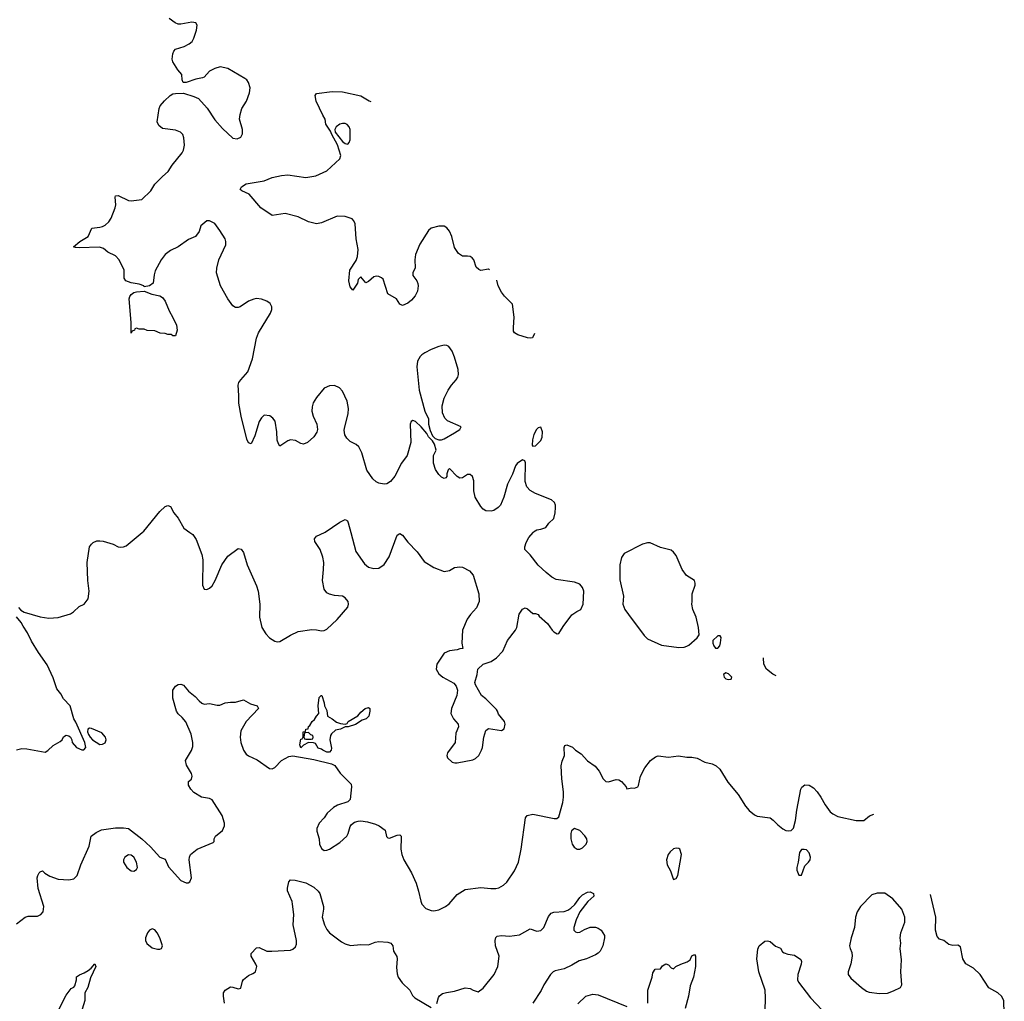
# Model space of a CAD drawing. Header units: inches. Extents: x 2001573 to 2220545, y 644482 to 846830.
# Tile 736 of 755: x 2171774 to 2179326, y 796404 to 803932. Entities that reach past the tile are written whole.
import ezdxf

# ---------------------------------------------------------------- set-up
doc = ezdxf.new("R2010")
doc.units = ezdxf.units.IN
doc.header["$MEASUREMENT"] = 0
doc.layers.add('C1779', color=7, linetype='Continuous')
doc.layers.add('C1870', color=7, linetype='Continuous')

msp = doc.modelspace()

# ---------------------------------------------------------------- linework, layer by layer
at = {"layer": 'C1779', "color": 5}
for points, elevation in [([(2171764.2, 799424.2), (2171783.8, 799403.8), (2171808.3, 799388.3), (2171930, 799352.2), (2171997.2, 799342.8), (2172070, 799346.4), (2172163.8, 799376.2), (2172188.2, 799391.8), (2172230, 799430.6), (2172270, 799450.8), (2172299.3, 799490), (2172307.3, 799550), (2172295.6, 799630), (2172292, 799768), (2172309.2, 799890), (2172324, 799910), (2172338, 799922), (2172365.3, 799934.7), (2172390, 799936.4), (2172413.5, 799933.5), (2172490, 799910.4), (2172530, 799890.5), (2172550, 799885.5), (2172570, 799888), (2172590, 799898), (2172714.8, 800000)], 380), ([(2173079, 800000), (2173102.8, 799982.8), (2173126.6, 799946.6), (2173170.5, 799830), (2173179.1, 799790), (2173175.3, 799595.3), (2173190, 799564.7), (2173210, 799561), (2173230, 799571.3), (2173250, 799591.3), (2173273.2, 799630), (2173325.2, 799750), (2173370, 799818.8), (2173450, 799877.3), (2173472.3, 799872.3), (2173490, 799844.7), (2173519.1, 799750), (2173590.4, 799590.4), (2173602, 799550), (2173615.5, 799450), (2173613.4, 799350), (2173630.7, 799270), (2173661.1, 799221.1), (2173690, 799190.8), (2173730, 799166), (2173750, 799161), (2173770, 799164), (2173850, 799212.4), (2173910, 799239.3), (2174015.9, 799255.9), (2174050, 799254), (2174090, 799244.9), (2174110, 799247.7), (2174130, 799259.1), (2174210, 799333), (2174290, 799426), (2174296.2, 799450), (2174293.6, 799470), (2174270, 799498.4), (2174250, 799511.5), (2174190, 799517), (2174150, 799526), (2174130, 799536), (2174110, 799564), (2174097.4, 799630), (2174105.6, 799714.4), (2174105.7, 799770), (2174100.4, 799810), (2174079.7, 799870), (2174038.4, 799930), (2174035.1, 799950), (2174050, 799970.6), (2174111.5, 800000)], 380), ([(2174313.6, 800000), (2174352.3, 799852.3), (2174418.8, 799758.8), (2174450, 799734), (2174490, 799722), (2174530, 799724.9), (2174570, 799754.8), (2174607.7, 799812.3), (2174670, 799978), (2174690, 799991), (2174710, 799978.8), (2174750, 799926), (2174822, 799850), (2174877.6, 799777.6), (2174950, 799730.8), (2175030, 799700.7), (2175070, 799708.2), (2175110, 799730.4), (2175150, 799736.4), (2175170, 799734), (2175224.2, 799704.2), (2175251.5, 799671.5), (2175296.4, 799530), (2175298.4, 799470), (2175279, 799421), (2175231, 799370), (2175205.2, 799334.8), (2175170.8, 799250), (2175164.7, 799150), (2175172, 799110), (2175150, 799108), (2175130, 799099), (2175070, 799092.3), (2175030, 799073.2), (2174973, 798990), (2174968, 798950), (2174990, 798914.8), (2175018.8, 798890), (2175104.5, 798844.5), (2175121.4, 798821.4), (2175131, 798790), (2175127.3, 798750), (2175086, 798650), (2175081, 798610), (2175101, 798570), (2175136, 798530), (2175141, 798510), (2175118.4, 798461.6), (2175113, 798390), (2175054.8, 798310), (2175050.8, 798290), (2175056, 798270), (2175090, 798239.1), (2175112.3, 798232.3), (2175130, 798232.2), (2175250, 798255.8), (2175270, 798264.9), (2175296.2, 798290), (2175317, 798330), (2175323.7, 798350), (2175333.2, 798430), (2175350, 798482), (2175370, 798496), (2175470, 798482), (2175490, 798494), (2175497.2, 798530), (2175493.2, 798550), (2175446.3, 798606.3), (2175439, 798630), (2175430, 798642), (2175350, 798724), (2175315.3, 798750), (2175269, 798830), (2175264, 798850), (2175284, 798910), (2175289.1, 798950.9), (2175329.2, 798990.8), (2175390, 799010.8), (2175430, 799039.1), (2175479.5, 799090), (2175516, 799170), (2175578, 799250), (2175586, 799270), (2175606.3, 799373.7), (2175630, 799411.3), (2175650, 799421), (2175670, 799414.8), (2175710, 799378), (2175730, 799378), (2175750, 799371), (2175758.5, 799358.5), (2175822.5, 799302.5), (2175857, 799250), (2175870, 799237), (2175896.6, 799223.4), (2175910, 799224.9), (2175941.6, 799278.4), (2176010, 799366.8), (2176046.3, 799393.7), (2176078, 799410), (2176095.3, 799450), (2176102, 799550), (2176090, 799578), (2176070, 799602), (2176030, 799619.3), (2175890, 799639.3), (2175856.6, 799656.6), (2175811.7, 799691.7), (2175749.6, 799749.7), (2175690, 799829.2), (2175649, 799870), (2175649, 799890), (2175658.6, 799921.4), (2175680.2, 799959.8), (2175712, 800000)], 380), ([(2171750, 798332.4), (2171790, 798341.6), (2171830, 798340.5), (2171970, 798316), (2171990, 798326.8), (2172030, 798364.9), (2172084.1, 798395.9), (2172099, 798410), (2172110, 798431.3), (2172130, 798446), (2172150, 798441), (2172164.7, 798430), (2172174.8, 798410), (2172176, 798390), (2172210.8, 798350), (2172250, 798333), (2172266.6, 798333.4), (2172280.7, 798350), (2172272.8, 798390), (2172205.8, 798545.8), (2172189.5, 798570), (2172161.2, 798670), (2172110, 798724), (2172090, 798762), (2172060.1, 798800.1), (2172030, 798884), (2171985.4, 798985.4), (2171918.2, 799078.2), (2171865.3, 799165.3), (2171834.7, 799230), (2171800.4, 799280.4), (2171785.7, 799310), (2171750, 799351.6)], 380), ([(2177577, 798900.5), (2177550, 798911.6), (2177502.2, 798950), (2177481.3, 798990), (2177479.3, 799038.9)], 360), ([(2171750, 796998.8), (2171815.3, 797050), (2171838, 797058), (2171910, 797057.3), (2171937.2, 797070), (2171954, 797090), (2171958.4, 797130), (2171916.2, 797270), (2171909.5, 797350.5), (2171913.2, 797370), (2171924, 797390), (2171930, 797398), (2171950, 797404.7), (2171967.7, 797387.7), (2172004.7, 797364.7), (2172070, 797340.7), (2172150, 797336.3), (2172190, 797342.8), (2172215.1, 797370), (2172243.7, 797450), (2172307.2, 797592.8), (2172323.5, 797670), (2172360.9, 797699.1), (2172401.3, 797718.7), (2172510, 797735.5), (2172570, 797735.6), (2172610, 797728.5), (2172710.2, 797650.2), (2172776.4, 797590), (2172850, 797510.7), (2172890, 797494), (2172916.7, 797436.7), (2173010, 797331.8), (2173050, 797312.4), (2173067, 797313), (2173079.1, 797320.9), (2173092.3, 797350), (2173074.5, 797490), (2173076, 797510), (2173085.2, 797530), (2173135.3, 797570), (2173257.6, 797622.4), (2173265.2, 797630), (2173265.2, 797650), (2173275.1, 797670), (2173330, 797713.4), (2173344.7, 797750), (2173346, 797770), (2173328.3, 797828.3), (2173250, 797948.7), (2173230, 797959), (2173169, 797970), (2173110, 798005.1), (2173087.3, 798030), (2173070, 798062), (2173069.6, 798090.4), (2173092.5, 798107.5), (2173098, 798130), (2173091.4, 798150), (2173054.1, 798214.1), (2173047.2, 798250), (2173092, 798328), (2173101.4, 798358.6), (2173102.8, 798390), (2173090, 798453.2), (2173048.5, 798548.5), (2173021.4, 798581.5), (2172988.6, 798608.5), (2172976.2, 798630), (2172949.5, 798730), (2172949.6, 798790), (2172970, 798821.3), (2172990, 798834), (2173010, 798835.5), (2173030, 798828.7), (2173070, 798781.3), (2173120.7, 798740.7), (2173150, 798707.7), (2173170, 798690.6), (2173190, 798683.8), (2173230, 798687.7), (2173290, 798675.5), (2173310, 798675.5), (2173350, 798692.4), (2173390, 798698), (2173430, 798697.3), (2173490, 798717.3), (2173544.1, 798684.1), (2173596, 798670), (2173606.8, 798650), (2173510.5, 798550), (2173470, 798479), (2173464.4, 798430), (2173470.3, 798390), (2173490.3, 798330), (2173510, 798300.4), (2173530, 798285.7), (2173595.9, 798255.9), (2173690, 798190.6), (2173710, 798187.7), (2173730, 798197.3), (2173781.2, 798250), (2173839.5, 798280.5), (2173870, 798286.9), (2174030, 798258), (2174165.5, 798225.5), (2174192.1, 798212.1), (2174232.6, 798152.6), (2174315.3, 798070), (2174318, 798050), (2174308, 797952), (2174290, 797932.7), (2174210.5, 797909.5), (2174181, 797890), (2174132.8, 797847.2), (2174110.5, 797810), (2174070, 797769.2), (2174052.7, 797730), (2174053, 797710), (2174070.5, 797650), (2174073.4, 797610), (2174090, 797574.8), (2174110, 797560.5), (2174130, 797562.4), (2174150, 797570.4), (2174230, 797620.9), (2174283.5, 797670), (2174294.5, 797690), (2174310, 797744.9), (2174319.6, 797760.4), (2174341.3, 797778.7), (2174370, 797786.7), (2174390, 797788.5), (2174440.7, 797780.7), (2174503.4, 797763.4), (2174530.4, 797750.4), (2174576.4, 797716.4), (2174587.3, 797667.3), (2174596.9, 797656.9), (2174610, 797654.8), (2174670, 797679.1), (2174690, 797681), (2174698.8, 797670), (2174699.9, 797659.9), (2174697, 797570), (2174704.9, 797530), (2174721.3, 797490), (2174778.7, 797390), (2174814, 797310), (2174833.4, 797250), (2174850, 797171.3), (2174859.3, 797150), (2174890, 797116.3), (2174930, 797100.5), (2174950, 797098), (2174990, 797105.5), (2175041.2, 797130), (2175067.7, 797152.3), (2175130, 797222), (2175190, 797260.5), (2175310, 797277.1), (2175388.5, 797268.5), (2175426, 797270), (2175450, 797275.5), (2175484.9, 797295.1), (2175510, 797317.3), (2175570, 797404), (2175598.7, 797470), (2175619.7, 797570), (2175652.7, 797810), (2175665.2, 797830), (2175710, 797839.3), (2175872.9, 797807.1), (2175892.7, 797807.3), (2175910, 797818), (2175938.9, 797930), (2175944, 797970), (2175944.4, 798010), (2175931.3, 798110), (2175928, 798210), (2175935.1, 798244.9), (2175952, 798290), (2175949.3, 798350), (2175954.6, 798365.4), (2175970, 798371.3), (2176013.2, 798353.2), (2176036, 798330), (2176080.8, 798300.8), (2176130, 798247), (2176187.3, 798207.3), (2176217.6, 798170), (2176248.2, 798110), (2176270, 798090.6), (2176290, 798088), (2176350, 798106), (2176370, 798102), (2176390.8, 798090), (2176424.7, 798050), (2176430, 798034), (2176470, 798041), (2176490, 798038.8), (2176515.3, 798050), (2176521.2, 798058.8), (2176534.7, 798130), (2176570, 798194), (2176612.3, 798250), (2176650, 798279.3), (2176670, 798285.5), (2176750, 798277.3), (2176827.1, 798287.1), (2176890, 798277.3), (2176930, 798276.3), (2176970, 798268), (2177030, 798239.1), (2177085.8, 798225.8), (2177116, 798210), (2177145.2, 798185.2), (2177205.1, 798085.1), (2177284, 797990), (2177340.9, 797900.9), (2177370, 797867.7), (2177410, 797834.8), (2177430, 797824), (2177530, 797810.4), (2177553.9, 797793.9), (2177590, 797756.3), (2177627, 797727), (2177650, 797714), (2177670, 797710.7), (2177690, 797714), (2177710, 797731.3), (2177725.6, 797790), (2177733.6, 797870), (2177765.2, 798030), (2177773.6, 798046.4), (2177796.4, 798063.6), (2177830, 798061), (2177861.4, 798041.4), (2177890, 798011), (2177918.8, 797970), (2177950.8, 797910), (2177990, 797856), (2178010, 797840.7), (2178050, 797822), (2178188.9, 797791.1), (2178248.9, 797791.1), (2178292.3, 797827.7), (2178325.7, 797840.4)], 360), ([(2173345.2, 796390), (2173336.5, 796443.5), (2173337.2, 796470), (2173349.3, 796490.7), (2173390, 796514.8), (2173410, 796513.4), (2173450, 796500.5), (2173470, 796504.7), (2173482, 796558), (2173490, 796570.8), (2173530, 796602.8), (2173563.2, 796616.8), (2173582, 796630), (2173592.7, 796670), (2173585.2, 796690), (2173549, 796750), (2173549, 796770), (2173590, 796814.8), (2173610, 796817.3), (2173670, 796787.7), (2173707.5, 796787.5), (2173850, 796796.3), (2173870, 796804), (2173890, 796821), (2173897.2, 796842.8), (2173898.4, 796870), (2173871.8, 796990), (2173875.6, 797070), (2173867.2, 797150), (2173863.9, 797170), (2173827.8, 797252.2), (2173827.5, 797272.5), (2173839, 797321), (2173850, 797336), (2173886.8, 797333.2), (2173970, 797312.6), (2174030, 797279.6), (2174064.4, 797250), (2174076.4, 797230), (2174103.1, 797130), (2174104.6, 797110), (2174095.3, 797050), (2174111.6, 796990), (2174130, 796954.9), (2174150, 796930.4), (2174241.3, 796861.3), (2174270, 796844.9), (2174312.7, 796832.7), (2174390, 796839.6), (2174450, 796838.3), (2174501, 796859), (2174530, 796863.6), (2174597.4, 796857.4), (2174620.5, 796850), (2174635.5, 796830), (2174640.4, 796790), (2174667.2, 796747.2), (2174670.4, 796730), (2174664.7, 796664.7), (2174670, 796614), (2174678, 796590), (2174707.1, 796547.1), (2174766, 796490), (2174786, 796450), (2174806, 796430), (2174930, 796356)], 340), ([(2174973.8, 796386.2), (2174987, 796433), (2174994.5, 796445.5), (2175017, 796463), (2175047.2, 796472.8), (2175110, 796483), (2175190, 796507.3), (2175230, 796502.8), (2175252, 796490), (2175290, 796477.3), (2175330, 796504.4), (2175413.5, 796610), (2175440.4, 796670), (2175451.1, 796750), (2175424.7, 796830), (2175421.6, 796870), (2175425.6, 796894.4), (2175435.1, 796904.9), (2175470, 796908.2), (2175530, 796903), (2175607, 796913), (2175690, 796959.1), (2175741.8, 796941.8), (2175770, 796947.7), (2175793.5, 796970), (2175830, 797054), (2175850, 797079.5), (2175870, 797087.4), (2175950, 797093.8), (2175977.3, 797102.7), (2176001.8, 797118.2), (2176033.3, 797146.7), (2176070, 797200.7), (2176090, 797220.7), (2176130, 797240.7), (2176150, 797244), (2176174.8, 797230), (2176177.3, 797210), (2176130.7, 797170), (2176070, 797089.2), (2176042.4, 797030), (2176025.5, 796970), (2176024, 796950), (2176036.3, 796936.3), (2176050, 796930.7), (2176070, 796933.4), (2176104.9, 796955.1), (2176150, 796973.7), (2176190, 796972.4), (2176210, 796966), (2176233, 796950), (2176259.1, 796910), (2176259.1, 796890), (2176246, 796830), (2176225.5, 796790), (2176210, 796772.3), (2176190, 796759.5), (2176121, 796730), (2176064.8, 796715.2), (2176010, 796680.4), (2175950, 796653.7), (2175882, 796638), (2175866, 796630), (2175844.9, 796610), (2175793.7, 796530), (2175773.3, 796486.7), (2175710.4, 796390)], 340), ([(2179326, 796310), (2179322, 796410), (2179304.9, 796444.9), (2179277.2, 796470), (2179207.1, 796507.1), (2179140.9, 796610), (2179090, 796658), (2179030, 796692.3), (2179007.6, 796730), (2178990, 796822), (2178970, 796835.1), (2178930, 796832.7), (2178900.1, 796840.1), (2178862, 796870), (2178830, 796880.9), (2178810, 796901.2), (2178798.4, 796950), (2178801.3, 797050), (2178761, 797224)], 340), ([(2177491.4, 796330), (2177495.3, 796430), (2177490.8, 796490), (2177442.2, 796630), (2177427.3, 796730), (2177435.1, 796804.9), (2177447, 796830), (2177490, 796864.9), (2177510, 796868), (2177530, 796862), (2177570, 796826.8), (2177610, 796811), (2177624.9, 796784.9), (2177636.8, 796776.8), (2177665.8, 796765.8), (2177718, 796758), (2177766, 796726), (2177770.7, 796710), (2177766.8, 796690), (2177742.4, 796610), (2177740.4, 796570), (2177748, 796550), (2177838.4, 796430), (2177930, 796337.1)], 340), ([(2176593, 796390), (2176592.3, 796490), (2176624.5, 796590), (2176630, 796622), (2176648.9, 796651.1), (2176690, 796652), (2176704.1, 796675.9), (2176730, 796691), (2176750, 796684.7), (2176770, 796662), (2176790, 796654), (2176806, 796670), (2176846, 796690), (2176893.6, 796706.4), (2176917.2, 796722.8), (2176930, 796752), (2176950, 796762), (2176958, 796750), (2176956.3, 796670), (2176942.8, 796590), (2176916.8, 796523.2), (2176903.5, 796443.5), (2176879.3, 796350)], 340), ([(2172070, 796331), (2172130, 796451), (2172170, 796502), (2172190, 796512), (2172196.5, 796523.5), (2172209, 796569), (2172210, 796591.3), (2172232.5, 796607.5), (2172270, 796622), (2172298.9, 796641.1), (2172322, 796658), (2172350, 796691), (2172359.1, 796670), (2172316.7, 796583.3), (2172296.5, 796510), (2172273, 796470), (2172273.7, 796410), (2172242, 796310)], 340), ([(2176054.5, 796385.5), (2176117.3, 796442.7), (2176170, 796459), (2176210, 796453.8), (2176430, 796365.3)], 340)]:
    msp.add_lwpolyline(points, dxfattribs=dict(at, elevation=elevation))
for points, elevation in [([(2176610, 799919.3), (2176590, 799919.3), (2176550.5, 799909.5), (2176410, 799837.2), (2176390, 799808), (2176377.3, 799750), (2176376.8, 799636.8), (2176406, 799510), (2176401, 799450), (2176416, 799410), (2176442.8, 799370), (2176564, 799210), (2176590, 799184), (2176695.5, 799135.5), (2176830, 799117.3), (2176870, 799120.7), (2176890, 799127.3), (2176905.6, 799134.4), (2176969.4, 799190.6), (2176984.7, 799215.3), (2176979.3, 799270), (2176962.7, 799350), (2176937.2, 799410), (2176929.3, 799450), (2176933.2, 799470), (2176932.3, 799530), (2176955.1, 799595.1), (2176956, 799610), (2176949, 799630), (2176889, 799670), (2176855.5, 799715.5), (2176810, 799822.7), (2176790, 799849.3), (2176770, 799862.7), (2176690, 799883.7)], 380), ([(2177130, 799208), (2177091.3, 799170), (2177091.3, 799150), (2177098, 799130), (2177110, 799112), (2177130, 799111.3), (2177144, 799130), (2177150, 799154), (2177153.6, 799193.6), (2177147.3, 799207.3)], 380), ([(2177190, 798922), (2177172, 798910), (2177178, 798890), (2177190, 798878), (2177210, 798871.3), (2177230, 798874), (2177235.3, 798890), (2177210, 798916)], 380), ([(2174269.3, 798530.7), (2174284.7, 798535.3), (2174294, 798550), (2174367.8, 798592.2), (2174390, 798621), (2174424, 798650), (2174450, 798657.3), (2174458.8, 798650), (2174460.7, 798630), (2174450.8, 798590), (2174431.3, 798570), (2174399.8, 798560.2), (2174350, 798527.6), (2174294, 798510), (2174270, 798509), (2174234, 798490), (2174196, 798484), (2174164.7, 798455.3), (2174158, 798442), (2174154, 798410), (2174166.4, 798346.4), (2174164, 798330), (2174150, 798316), (2174130, 798316), (2174099, 798330), (2174090, 798339), (2174064.7, 798344.7), (2174042, 798382), (2174027.3, 798387.3), (2173990, 798388), (2173951, 798369), (2173930, 798349), (2173922, 798370), (2173930, 798414), (2173942, 798418), (2173947.3, 798432.7), (2173949, 798470), (2173967.3, 798472.7), (2173970, 798491.3), (2173987.3, 798492.7), (2173990, 798512), (2174000.4, 798519.6), (2174018, 798550), (2174035.3, 798564.7), (2174050, 798592), (2174068, 798610), (2174064, 798670), (2174070, 798734), (2174086, 798750), (2174091, 798750), (2174110, 798694), (2174111.3, 798671.3), (2174130, 798634), (2174134, 798590), (2174170, 798571), (2174203.5, 798543.5), (2174233.7, 798533.7)], 360), ([(2172310, 798499.3), (2172296, 798490), (2172295.5, 798470), (2172303.1, 798450), (2172313.7, 798430), (2172332.4, 798410), (2172390, 798373), (2172410, 798374.8), (2172430, 798386.8), (2172437.2, 798410), (2172433.2, 798430), (2172404.1, 798464.1), (2172324, 798496)], 380), ([(2173990, 798466), (2173958, 798462), (2173954, 798430), (2173958, 798418), (2173970, 798414), (2174010, 798414), (2174022, 798418), (2174026, 798430), (2174022, 798442), (2174007.3, 798447.3)], 360), ([(2176030, 797729.2), (2176007.7, 797712.3), (2176000.7, 797690), (2176002, 797650), (2176010.7, 797610), (2176026.2, 797586.2), (2176050, 797570.7), (2176070, 797570.5), (2176090, 797580.4), (2176119.6, 797610), (2176127.3, 797630), (2176123.6, 797650), (2176110, 797674), (2176070, 797714)], 360), ([(2176810, 797579.3), (2176790, 797572.7), (2176762, 797550), (2176748, 797530), (2176736.3, 797490), (2176740.7, 797450), (2176765.2, 797405.2), (2176782.8, 797350), (2176790, 797338), (2176810, 797344.7), (2176821.2, 797370), (2176849.4, 797530), (2176837.2, 797570), (2176830, 797577.2)], 360), ([(2177790, 797569.2), (2177770, 797568.7), (2177754, 797546), (2177744, 797470), (2177734, 797430), (2177734, 797410), (2177750, 797371.3), (2177770, 797371.3), (2177796, 797444), (2177825.2, 797470), (2177837, 797490), (2177838.4, 797510), (2177830, 797544), (2177810, 797565.2)], 360), ([(2172610, 797527.3), (2172581.6, 797510), (2172570.5, 797490), (2172570.5, 797470), (2172594.8, 797430), (2172630, 797405.5), (2172650, 797403), (2172670, 797414.8), (2172677.6, 797430), (2172671.3, 797470), (2172649.3, 797510), (2172630, 797524.5)], 360), ([(2178350, 797233.2), (2178310, 797219.5), (2178223.6, 797130), (2178198, 797090), (2178185.8, 797050), (2178176.9, 796970), (2178150.4, 796890), (2178139.1, 796830), (2178142.8, 796810), (2178157.4, 796777.4), (2178158, 796750), (2178148.8, 796691.1), (2178128.2, 796630), (2178128, 796610), (2178150, 796582), (2178230.5, 796510), (2178270, 796483.1), (2178290, 796474), (2178370, 796463.7), (2178430, 796466.4), (2178476.6, 796483.4), (2178528.7, 796510), (2178539.3, 796530), (2178533, 796630), (2178538.3, 796721.7), (2178528, 796810), (2178531.4, 796850), (2178526.9, 796890), (2178533.3, 796930), (2178563, 797010), (2178564, 797050), (2178539.7, 797110), (2178470, 797191.1), (2178410, 797232.3)], 360), ([(2172790, 796960.9), (2172770, 796949.4), (2172754.9, 796930), (2172738.4, 796890), (2172739.3, 796870), (2172750, 796846.8), (2172790, 796814.8), (2172830, 796802.8), (2172850, 796802.8), (2172862, 796810), (2172869, 796830), (2172849.6, 796890), (2172829.5, 796930), (2172810, 796952)], 360)]:
    msp.add_lwpolyline(points, close=True, dxfattribs=dict(at, elevation=elevation))
at = {"layer": 'C1870', "color": 5}
for points, elevation in [([(2175712, 800000), (2175715.5, 800004.5), (2175740.2, 800019.8), (2175770, 800024), (2175810, 800038.8), (2175833.2, 800070), (2175870, 800107.3), (2175881.6, 800150), (2175884.5, 800190), (2175883.7, 800210), (2175875.1, 800230), (2175854, 800250), (2175730, 800298), (2175690, 800320.9), (2175662.7, 800350), (2175651.8, 800390), (2175653.2, 800533.2), (2175648.4, 800548.4), (2175630, 800555.3), (2175590, 800529), (2175577.3, 800510), (2175552.8, 800447.2), (2175514.9, 800370), (2175488.7, 800270), (2175463, 800210), (2175444.9, 800190), (2175411.2, 800168.8), (2175390, 800163.5), (2175350, 800164.4), (2175330, 800176.9), (2175310, 800198.4), (2175268.4, 800270), (2175258.2, 800318.2), (2175256.4, 800396.4), (2175247.6, 800427.6), (2175230, 800443.7), (2175210, 800444.5), (2175170, 800418), (2175150, 800415.6), (2175130, 800429.6), (2175070, 800489.3), (2175060.3, 800479.7), (2175050.4, 800450), (2175050.4, 800429.6), (2175041.4, 800418.6), (2175030, 800412.7), (2175010, 800423.7), (2174990, 800444.5), (2174962.6, 800482.6), (2174946.9, 800530), (2174947.8, 800590), (2174969.3, 800630), (2174955.9, 800675.9), (2174940.9, 800700.9), (2174910, 800734), (2174897.7, 800757.7), (2174853.3, 800810), (2174810, 800851.5), (2174790, 800858.4), (2174777.3, 800850), (2174768.6, 800830), (2174773.4, 800690), (2174746.4, 800590), (2174703.1, 800530), (2174652.7, 800430), (2174618, 800390), (2174590, 800373.6), (2174570.3, 800369.7), (2174530, 800378), (2174507.7, 800387.7), (2174482.9, 800410), (2174437.8, 800477.8), (2174398.7, 800610), (2174376.3, 800656.3), (2174354.5, 800674.5), (2174310, 800697), (2174282.7, 800722.7), (2174268.5, 800748.5), (2174264, 800784), (2174266.9, 800810), (2174294.3, 800910), (2174295.8, 800950), (2174286.3, 801006.3), (2174250, 801082), (2174228.3, 801108.3), (2174190, 801127.3), (2174150, 801125.1), (2174110, 801106.6), (2174050, 801034.5), (2174026.3, 800993.7), (2174016.7, 800963.3), (2174014.9, 800930), (2174025.3, 800890), (2174054.4, 800830), (2174058, 800790), (2174052.1, 800767.9), (2174030, 800734), (2173981, 800690), (2173950, 800677.2), (2173930, 800681.2), (2173890, 800705.2), (2173850, 800709.2), (2173830, 800701.2), (2173770, 800662), (2173758, 800678), (2173750, 800706), (2173746, 800770), (2173732.9, 800852.9), (2173716.5, 800876.5), (2173693.6, 800893.6), (2173650, 800898), (2173630, 800878), (2173610.9, 800849.1), (2173578.8, 800741.2), (2173550, 800678), (2173530, 800688), (2173516, 800716), (2173472, 800890), (2173455.1, 800990), (2173456.2, 801050), (2173449.3, 801130), (2173456, 801150), (2173469.4, 801170), (2173524, 801230), (2173559.3, 801330), (2173589.5, 801490), (2173607, 801530), (2173698.3, 801681.7), (2173709.3, 801710), (2173709.3, 801730), (2173695.9, 801755.9), (2173670, 801773.2), (2173630, 801789.3), (2173590, 801792.7), (2173570, 801789.3), (2173530, 801772.7), (2173464.7, 801730), (2173450, 801724.5), (2173430, 801724.5), (2173410, 801738), (2173369.5, 801790), (2173314.5, 801890), (2173282.7, 801990), (2173285.6, 802025.6), (2173302.7, 802090), (2173355.5, 802204.5), (2173356, 802230), (2173349.3, 802250), (2173310, 802316), (2173270, 802369.3), (2173231.1, 802388.9), (2173210, 802389), (2173164.7, 802350), (2173150, 802308), (2173122, 802270), (2173070, 802245.2), (2172990.2, 802189.8), (2172930, 802161.5), (2172890.3, 802130), (2172858.7, 802090), (2172814.4, 802005.6), (2172805.8, 801974.2), (2172798.6, 801910), (2172770, 801891.3), (2172730, 801883.6), (2172725.4, 801890), (2172690, 801904.7), (2172630, 801914.8), (2172587.6, 801930), (2172574.7, 801950), (2172576.2, 802010), (2172538, 802090), (2172510, 802119.5), (2172450, 802149.5), (2172416.8, 802176.8), (2172387.2, 802187.2), (2172230, 802181.1), (2172203.5, 802183.5), (2172187.3, 802190), (2172234.5, 802230), (2172298.4, 802270), (2172327.2, 802332.7), (2172390, 802339.6), (2172410, 802346), (2172430, 802355.3), (2172458.4, 802381.6), (2172476.3, 802410), (2172507.6, 802490), (2172511.7, 802511.7), (2172507, 802570), (2172510, 802582), (2172530, 802584), (2172610, 802544.9), (2172630, 802543.1), (2172710, 802552.2), (2172780, 802620), (2172809.7, 802670), (2172870, 802730.3), (2172913.5, 802766.5), (2172943.6, 802816.4), (2173020.5, 802910), (2173031.6, 802930), (2173038, 802970), (2173033.3, 803026.7), (2173025.6, 803050), (2173008.5, 803068.5), (2172970, 803085.1), (2172870, 803097.2), (2172840.2, 803120.2), (2172829.3, 803149.3), (2172845.2, 803250), (2172852.7, 803270), (2172885.6, 803310), (2172928.7, 803351.3), (2172950, 803362.4), (2172970, 803366), (2173030, 803368), (2173110, 803343.1), (2173146.7, 803326.7), (2173211.9, 803251.9), (2173270, 803164.4), (2173330, 803097.1), (2173410, 803024), (2173442, 803018), (2173470, 803031), (2173482.9, 803057.1), (2173484.2, 803090), (2173460.5, 803170), (2173464, 803204), (2173476.9, 803250), (2173512.7, 803307.3), (2173535.6, 803370), (2173540.7, 803410), (2173529.6, 803450), (2173515.1, 803470), (2173500.7, 803480.7), (2173370, 803558), (2173311.2, 803571.2), (2173270, 803558.5), (2173230, 803537.7), (2173190, 803491.8), (2173175.1, 803484.9), (2173124.9, 803475.1), (2173050, 803449.2), (2173028.7, 803450), (2173021.2, 803470), (2173017.2, 803510), (2172986.2, 803546.2), (2172949.6, 803609.6), (2172942.7, 803630), (2172949.3, 803670), (2172956, 803690), (2172970, 803706.8), (2173035.2, 803724.8), (2173074.6, 803745.4), (2173096, 803764), (2173111.1, 803790), (2173131.2, 803850), (2173135.1, 803890), (2173126.3, 803906.3), (2173093.8, 803913.8), (2173010, 803898), (2172990, 803898), (2172966.6, 803906.6), (2172919.8, 803939.8)], 380), ([(2175377.8, 802014.5), (2175370, 802017.6), (2175310, 802007.6), (2175294.7, 802014.7), (2175275.1, 802035.1), (2175256.2, 802090), (2175245.1, 802105.1), (2175230, 802116), (2175210, 802119.3), (2175170, 802117.2), (2175139.1, 802139.1), (2175110, 802184), (2175089.5, 802269.5), (2175070, 802308.7), (2175050, 802335.3), (2175030, 802348.7), (2174990, 802349), (2174930, 802334), (2174910, 802315.3), (2174842.4, 802210), (2174810.3, 802130), (2174804.6, 802090), (2174806.4, 802030), (2174790.4, 801990), (2174790.5, 801970), (2174821.3, 801930), (2174829.1, 801909.1), (2174831.6, 801890), (2174825.2, 801850), (2174806.4, 801813.6), (2174779.7, 801780.3), (2174750, 801756.9), (2174710, 801739.3), (2174690, 801749), (2174664, 801790), (2174597.2, 801830), (2174560.9, 801940.9), (2174550, 801953.2), (2174530, 801962.7), (2174510, 801966), (2174490, 801959.3), (2174450, 801925.2), (2174430, 801914), (2174390, 801959), (2174370, 801938), (2174364.9, 801910), (2174330, 801858), (2174310, 801882), (2174298.4, 801930), (2174307.2, 802010), (2174355.5, 802084.5), (2174364.9, 802115.1), (2174370.9, 802170), (2174355.8, 802250), (2174346.9, 802366.9), (2174336.2, 802390), (2174323.5, 802403.5), (2174270, 802423.6), (2174210, 802426), (2174090, 802374.3), (2174050, 802366.9), (2173990, 802382.3), (2173910, 802420.4), (2173810, 802446.3), (2173710, 802429.5), (2173624.5, 802490), (2173534.9, 802594.9), (2173478, 802618), (2173465.2, 802630), (2173476, 802650), (2173510, 802672.1), (2173650, 802696.8), (2173710, 802722.2), (2173782.2, 802737.8), (2173830, 802741.3), (2173970, 802720.2), (2174046.7, 802733.3), (2174130, 802772.7), (2174230, 802864.4), (2174236.1, 802890), (2174212.1, 802972.1), (2174167, 803050), (2174157, 803077), (2174122, 803130), (2174117.2, 803170), (2174098.4, 803198.4), (2174046.9, 803306.9), (2174040.9, 803350), (2174050, 803366), (2174170, 803380.5), (2174250, 803378), (2174390, 803346.4), (2174454, 803310), (2174466.5, 803304.8)], 360), ([(2175723.1, 801525.5), (2175706.8, 801493.2), (2175690.8, 801489.2), (2175670, 801491.8), (2175595.1, 801515.1), (2175569.7, 801529.7), (2175562.3, 801542.3), (2175560.5, 801570), (2175568, 801650), (2175553, 801750), (2175492, 801812), (2175470, 801842.4), (2175444.2, 801890), (2175434, 801934.9)], 360), ([(2172714.8, 800000), (2172727, 800010), (2172850, 800160.7), (2172890, 800198.8), (2172910, 800206), (2172930, 800198), (2172956, 800150), (2172990.8, 800110), (2173033.2, 800033.2), (2173079, 800000)], 380), ([(2174111.5, 800000), (2174117.2, 800002.8), (2174230, 800079.1), (2174270, 800098.8), (2174287.7, 800087.7), (2174294.2, 800074.2), (2174313.6, 800000)], 380)]:
    msp.add_lwpolyline(points, dxfattribs=dict(at, elevation=elevation))
for points, elevation in [([(2174270, 803136), (2174250, 803136), (2174230, 803129.2), (2174201, 803110), (2174190.8, 803090), (2174194, 803070), (2174250, 802997.1), (2174270, 802982.4), (2174290, 802976.3), (2174302, 802990), (2174309.6, 803010), (2174309.5, 803089.5), (2174301.2, 803110), (2174286.8, 803126.8)], 360), ([(2172950, 801508), (2172936.4, 801516.4), (2172910, 801518), (2172890, 801526), (2172852.7, 801527.3), (2172810, 801546), (2172752.7, 801547.3), (2172730, 801558), (2172690, 801558), (2172670, 801566), (2172658, 801562), (2172654, 801550), (2172638, 801542), (2172630, 801528), (2172628.3, 801610), (2172613.1, 801790), (2172619.8, 801810), (2172630, 801823.2), (2172650, 801838.4), (2172670, 801845.2), (2172730, 801850.6), (2172786.8, 801826.8), (2172850, 801813.5), (2172870, 801800.2), (2172890, 801773.7), (2172919.4, 801699.4), (2172950, 801647.3), (2172975.8, 801590), (2172982.8, 801550), (2172970, 801508)], 380), ([(2175030, 801434.5), (2174990, 801425.6), (2174930, 801401.6), (2174882, 801378), (2174858.7, 801361.3), (2174846, 801350), (2174826.5, 801313.5), (2174820.3, 801270), (2174838.4, 801090), (2174881.1, 800930), (2174908.9, 800870), (2174909, 800829), (2174921.2, 800781.2), (2174939.8, 800739.8), (2174960.4, 800720.4), (2174990, 800710.4), (2175010, 800710.4), (2175030, 800718), (2175110, 800762.8), (2175149, 800790), (2175159, 800810), (2175056.4, 800856.4), (2175035.8, 800875.8), (2175018, 800918), (2175014.5, 800970), (2175030.9, 801030), (2175059.7, 801090), (2175087.2, 801130), (2175123.1, 801170), (2175135.5, 801190), (2175140.7, 801210), (2175136.5, 801250), (2175110, 801344), (2175090, 801389.3), (2175065.1, 801425.1), (2175050, 801432.3)], 380), ([(2175770, 800808), (2175750, 800802), (2175738, 800790), (2175718.8, 800750), (2175707.7, 800710), (2175706, 800670), (2175710, 800662), (2175730, 800664.7), (2175770, 800704.7), (2175781.2, 800730), (2175784, 800770)], 380)]:
    msp.add_lwpolyline(points, close=True, dxfattribs=dict(at, elevation=elevation))

doc.saveas('drawing.dxf')
